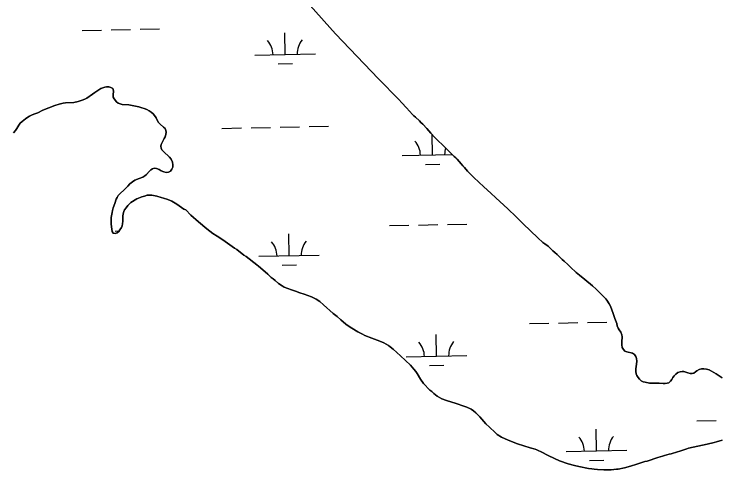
# Model space of a CAD drawing. Extents: x 3989314 to 4027622, y 243956 to 270014.
# Drawn here: x 4006487 to 4007655, y 251765 to 252518 of the extents above; entities that cross this region are included whole.
import ezdxf

# ---------------------------------------------------------------- set-up
doc = ezdxf.new("R2010")
doc.units = 0
for name, color, linetype in [('V-RIVR-EDGE', 7, 'Continuous'), ('V-TOPO-SHOR', 7, 'Continuous'), ('V-WETL-SWMP', 7, 'Continuous')]:
    doc.layers.add(name, color=color, linetype=linetype)

msp = doc.modelspace()

# ---------------------------------------------------------------- linework, layer by layer
at = {"layer": 'V-RIVR-EDGE'}
for points in [[(4006486.3, 252322.3), (4006489.6, 252325.9), (4006491.9, 252329.3), (4006495, 252335.2), (4006497.4, 252338.1), (4006500.6, 252341.3), (4006506.3, 252345.7), (4006509.8, 252348.2), (4006512.6, 252349.8), (4006516, 252351.7), (4006519.7, 252353.1), (4006523, 252354.1), (4006526.3, 252355.5), (4006534.9, 252360), (4006554.4, 252367.5), (4006561.9, 252369.8), (4006568.2, 252371.2), (4006572, 252371.8), (4006585.9, 252372.5), (4006593.3, 252374.1), (4006599.7, 252376.3), (4006604, 252378.1), (4006607.4, 252379.8), (4006616.9, 252386.2), (4006620.6, 252389), (4006627.4, 252393.4), (4006630.9, 252395.4), (4006637.3, 252397.7), (4006640.3, 252398.4), (4006644, 252398.3), (4006647.3, 252397.2), (4006650.3, 252395.3), (4006651.6, 252391.8), (4006650.9, 252384.6), (4006651.2, 252381.3), (4006652.5, 252378.6), (4006656.4, 252373.3), (4006659.1, 252371.1), (4006662.4, 252370.2), (4006666, 252369.4), (4006676.9, 252368.6), (4006685.2, 252367.1), (4006693.8, 252365.1), (4006698.7, 252363.8), (4006702.2, 252362.5)], [(4006702.2, 252362.5), (4006706.7, 252360.7), (4006710.9, 252358.6), (4006713.8, 252356.5), (4006717.1, 252353.7), (4006719.6, 252351), (4006722.3, 252347.2), (4006723.9, 252343.4), (4006726.2, 252339.6), (4006728.8, 252336.4), (4006734.5, 252331.9), (4006737, 252329.3), (4006738.3, 252326.4), (4006738.7, 252323.4), (4006738.4, 252319.3), (4006737.1, 252315.8), (4006735.7, 252313.1), (4006732, 252306.6), (4006730.5, 252303.2), (4006730, 252300.2), (4006730.5, 252297), (4006731.7, 252294.3), (4006733.7, 252291.8), (4006736.3, 252289.2), (4006741.9, 252284.5), (4006744.3, 252282.3), (4006746.9, 252278.7), (4006749.1, 252274), (4006750, 252269.4), (4006749.6, 252265.7), (4006748.4, 252262.1), (4006745.8, 252258.8), (4006742.5, 252257.2), (4006738.9, 252256.7), (4006734.9, 252257.6), (4006730.3, 252259.7), (4006726.9, 252261.7), (4006722.5, 252263.5), (4006719, 252264.1), (4006716.1, 252262.9), (4006713.4, 252260.9), (4006710.8, 252258.4), (4006706.2, 252253.3), (4006703.4, 252251.1), (4006700.1, 252249.1), (4006694, 252246.8), (4006687, 252243.9), (4006682.8, 252241.2), (4006678.8, 252237.8), (4006675.1, 252234.2), (4006669.9, 252228.4)], [(4007151.1, 252348), (4007148.4, 252350.2), (4007146.2, 252352.6)], [(4007169.9, 252329.4), (4007163.1, 252336.7), (4007160.2, 252339.4), (4007157.8, 252342), (4007151.1, 252348)], [(4007169.9, 252329.4), (4007163.1, 252336.7), (4007160.2, 252339.4), (4007157.8, 252342), (4007151.1, 252348)], [(4007624, 251932), (4007620.4, 251931.2), (4007616.8, 251929.1), (4007614.3, 251927.2), (4007611.7, 251925.1), (4007608.6, 251924.4), (4007605.5, 251924.7), (4007601.8, 251925.6), (4007598.5, 251926.8), (4007595.3, 251927.6), (4007592.1, 251928), (4007588.9, 251927.3), (4007585.4, 251926), (4007581.6, 251923.3), (4007578.8, 251920.8), (4007576.7, 251918), (4007575.4, 251914.9), (4007573.2, 251911.8), (4007570.3, 251909.4), (4007567.3, 251908.4), (4007564, 251908.1), (4007560.6, 251908.1), (4007554.1, 251908.6), (4007550.1, 251908.8), (4007538.4, 251908.6), (4007530.9, 251910.1), (4007527.7, 251911), (4007524.5, 251912.7), (4007521.9, 251915), (4007519.4, 251918), (4007517.5, 251921.1), (4007516.2, 251924), (4007515.5, 251928), (4007515.5, 251932), (4007516.8, 251940.2), (4007517.1, 251945.1), (4007517, 251949.4), (4007515.8, 251952.9), (4007513.7, 251956.2), (4007510.4, 251958.1), (4007500.7, 251960.4), (4007497.6, 251961.7), (4007495.2, 251964.1), (4007493.3, 251967.8), (4007492.5, 251971.8), (4007492.6, 251976.7), (4007493, 251985.3), (4007492.5, 251988.7), (4007490.9, 251993), (4007488.3, 251996.8), (4007486.3, 251999.5), (4007484.7, 252003.5), (4007484, 252007.3), (4007481, 252015.4), (4007478.3, 252023.7), (4007473.5, 252035.8), (4007471.4, 252039.5), (4007467.6, 252045.5), (4007466.1, 252048.2), (4007449.8, 252063.9), (4007443.7, 252069.6), (4007431.4, 252079.8), (4007422.2, 252086.8), (4007417.1, 252091.5), (4007414.6, 252093.5), (4007409.7, 252097.9), (4007403, 252104.7), (4007397.2, 252110), (4007393.9, 252112.8), (4007385.4, 252121.2), (4007381.7, 252124.4), (4007378.6, 252127.4), (4007376.1, 252129.5), (4007370.4, 252135), (4007365.3, 252138.9), (4007361.9, 252141.2), (4007353.3, 252148.9), (4007329.5, 252171.7), (4007314.3, 252187), (4007307.1, 252193.4), (4007303.7, 252196.7), (4007284, 252214.8), (4007275.7, 252222.6), (4007264.3, 252232.8), (4007247.9, 252248.3), (4007237.4, 252259.1), (4007232.1, 252265.1), (4007229.7, 252267.6), (4007226.7, 252271.3), (4007220, 252278.8), (4007217.7, 252281.1), (4007215.3, 252283.1), (4007212.6, 252286), (4007206.5, 252292.2), (4007203.4, 252294.8), (4007201.3, 252297.2), (4007198.1, 252300), (4007186.2, 252311.5), (4007183.1, 252314.6), (4007176.4, 252322), (4007169.9, 252329.4)], [(4006669.9, 252228.4), (4006662, 252221.5), (4006659.6, 252219), (4006657.6, 252215.7), (4006656.2, 252212.7), (4006653.6, 252205.7), (4006651.2, 252198.5), (4006649.9, 252193.7), (4006649.2, 252190.7), (4006647.9, 252182.5), (4006647.6, 252179), (4006647.7, 252171.7), (4006648.1, 252167.2), (4006648.7, 252163), (4006649.7, 252159), (4006651.1, 252156.3), (4006654.5, 252155.9), (4006657.7, 252157), (4006660.3, 252159.2), (4006662.3, 252161.8), (4006664.6, 252165.6), (4006665.8, 252168.4), (4006666.6, 252172), (4006667, 252176.1), (4006667, 252184.4), (4006667.7, 252188.4), (4006668.7, 252192.1), (4006669.8, 252195.1), (4006672.4, 252198.6), (4006675.6, 252202.3), (4006677.8, 252204.5), (4006680.5, 252207), (4006690.1, 252213.3), (4006698.7, 252216.6), (4006703, 252217.9), (4006707.3, 252219.1), (4006712, 252219.4), (4006715.2, 252219.4), (4006723.3, 252217.5), (4006730.6, 252215.7), (4006734.6, 252214.5), (4006741.6, 252212), (4006748.4, 252209.4), (4006756.2, 252204.5), (4006768.1, 252196.2), (4006771.1, 252194.8), (4006779.8, 252186.3), (4006792.2, 252175), (4006805.8, 252163.4), (4006816.1, 252156.2), (4006823.3, 252151.7), (4006832.5, 252145.5), (4006843.9, 252137.1), (4006851.9, 252131.6), (4006855.4, 252129.6), (4006867.4, 252120.2), (4006871, 252117.8), (4006888.6, 252104.3), (4006891.5, 252101.7), (4006895, 252099), (4006906.8, 252088.5), (4006909.8, 252086.2), (4006912.7, 252083.4), (4006915.5, 252081.2), (4006918.8, 252078.2), (4006924.7, 252073.5), (4006930.8, 252069.4), (4006934.2, 252067.5), (4006945.8, 252062.8), (4006952.7, 252060.5), (4006959.9, 252057.9), (4006967.3, 252055.6), (4006979.2, 252051.2), (4006986.9, 252047.5), (4006992.8, 252043.3), (4006999.1, 252038.2), (4007015.1, 252023.9), (4007021.5, 252018.8), (4007027.5, 252013.5), (4007036.1, 252006.2), (4007039.7, 252003.5), (4007046, 251999.4), (4007055.9, 251993.3), (4007060.2, 251991.2), (4007063.4, 251989.4), (4007067.4, 251987.4), (4007079.1, 251982.8), (4007092.4, 251978.1), (4007098.8, 251975.1), (4007106.5, 251970.9), (4007109.4, 251968.9), (4007114.1, 251964.5), (4007126.4, 251953.9), (4007142.8, 251938.3), (4007148.6, 251931.8), (4007151.5, 251927.8), (4007153.8, 251924.5), (4007159.2, 251915.2), (4007164.4, 251907.9), (4007175, 251897.1), (4007178.1, 251894.7)], [(4007658.6, 251917.3), (4007648.8, 251924.2), (4007641, 251928.6), (4007636.9, 251930.4), (4007632.4, 251931.7), (4007627.9, 251932.4), (4007624, 251932)], [(4007178.1, 251894.7), (4007181.3, 251891.7), (4007186.9, 251887.2), (4007191, 251884.9), (4007194.8, 251882.9), (4007202.5, 251879.9), (4007218.7, 251874.8), (4007231.3, 251870.7), (4007236.2, 251868.8), (4007243.1, 251865.7), (4007247.4, 251862.8), (4007251.2, 251859.4), (4007257.5, 251853.2), (4007267.3, 251841.5), (4007273.4, 251835.6), (4007282.8, 251826.9), (4007286.5, 251823.8), (4007293.3, 251819.5), (4007304.6, 251814.4), (4007319.7, 251808.4), (4007340.7, 251801.5), (4007348.9, 251799.4), (4007352.1, 251798.2), (4007361, 251794.1), (4007368.6, 251790.2), (4007371.8, 251788.3), (4007389.4, 251780.3), (4007403.7, 251775.4), (4007414.4, 251772.4), (4007421.4, 251771.1), (4007437.6, 251767.5), (4007443.1, 251766.8), (4007447, 251766.2), (4007452, 251765.7), (4007462.7, 251765.3), (4007471.2, 251765.4), (4007475.1, 251765.5), (4007483.6, 251766.4), (4007486.7, 251766.5), (4007496.8, 251768.7), (4007506.9, 251771.4), (4007517.2, 251774.7), (4007520.8, 251775.6), (4007527.1, 251777.9), (4007530.3, 251779), (4007534.3, 251779.8), (4007552.1, 251785.6), (4007559.7, 251787.7), (4007563.1, 251788.9), (4007571, 251791), (4007574, 251792), (4007584.5, 251795), (4007588.3, 251796.3), (4007600.2, 251799.9), (4007603, 251800.9), (4007633.9, 251808), (4007645.2, 251810.4), (4007649.3, 251811.5), (4007658.7, 251814.5)]]:
    msp.add_lwpolyline(points, dxfattribs=at)
at = {"layer": 'V-TOPO-SHOR'}
msp.add_lwpolyline([(4006474.4, 253189.8), (4006497.5, 253149.1), (4006520.1, 253107.8), (4006538.4, 253078.5), (4006561.5, 253046.1), (4006583, 253015.3), (4006595.9, 252995.9), (4006621.1, 252963.7), (4006637.2, 252944.4), (4006664.2, 252914.2), (4006701, 252870.7), (4006744.6, 252820.5), (4006792.1, 252763), (4006803.3, 252747.4), (4006852.1, 252681.6), (4006914.2, 252609.1), (4006976.7, 252532.6), (4007018.9, 252485.7), (4007089.9, 252411.4), (4007123.7, 252377.5), (4007128.8, 252372.1), (4007136.2, 252363.5), (4007146.2, 252352.6)], dxfattribs=at)
at = {"layer": 'V-WETL-SWMP'}
for p, q in [((4006599.8, 252491.6), (4006631.8, 252492.2)), ((4006647.8, 252492.6), (4006679.8, 252493.2)), ((4006695.8, 252493.5), (4006727.8, 252494.1)), ((4006935.5, 252451.8), (4006934.8, 252487.8)), ((4006885.5, 252450.8), (4006985.5, 252452.8)), ((4006923.8, 252436.2), (4006947.8, 252436.7)), ((4006975.1, 252332.5), (4007007.1, 252333.2)), ((4006831.1, 252329.7), (4006863.1, 252330.3)), ((4006879.1, 252330.6), (4006911.1, 252331.3)), ((4006927.1, 252331.6), (4006959.1, 252332.2)), ((4007179.4, 252285.9), (4007178.7, 252319.5)), ((4007129.4, 252284.9), (4007212.1, 252286.5)), ((4007167.7, 252270.2), (4007191.7, 252270.7)), ((4007108.3, 252169), (4007140.3, 252169.6)), ((4007156.2, 252169.9), (4007188.2, 252170.6)), ((4007204.2, 252170.9), (4007236.2, 252171.5)), ((4006654.4, 252159.9), (4006661, 252160.1)), ((4006942.2, 252119.2), (4006941.4, 252155.2)), ((4006892.2, 252118.2), (4006992.1, 252120.2)), ((4006930.5, 252103.6), (4006954.5, 252104)), ((4007339.5, 252007.1), (4007371.5, 252007.7)), ((4007387.5, 252008), (4007419.5, 252008.7)), ((4007435.5, 252009), (4007467.5, 252009.6)), ((4007186, 251953.2), (4007185.3, 251989.2)), ((4007136, 251952.3), (4007236, 251954.2)), ((4007174.3, 251937.6), (4007198.3, 251938.1)), ((4007616.7, 251846.4), (4007648.7, 251847)), ((4007450.6, 251796.6), (4007449.9, 251832.6)), ((4007400.6, 251795.6), (4007500.6, 251797.6)), ((4007438.9, 251781), (4007462.9, 251781.4))]:
    msp.add_line(p, q, dxfattribs=at)
for points in [[(4006976.7, 252532.6), (4007018.9, 252485.7), (4007089.9, 252411.4), (4007123.7, 252377.5), (4007128.8, 252372.1), (4007136.2, 252363.5), (4007146.2, 252352.6), (4007148.4, 252350.2), (4007151.1, 252348), (4007157.8, 252342), (4007160.2, 252339.4), (4007163.1, 252336.7), (4007169.9, 252329.4), (4007176.4, 252322), (4007183.1, 252314.6), (4007186.2, 252311.5), (4007198.1, 252300), (4007201.3, 252297.2), (4007203.4, 252294.8), (4007206.5, 252292.2), (4007212.6, 252286), (4007215.3, 252283.1), (4007217.7, 252281.1), (4007220, 252278.8), (4007226.7, 252271.3), (4007229.7, 252267.6), (4007232.1, 252265.1), (4007237.4, 252259.1), (4007247.9, 252248.3), (4007264.3, 252232.8), (4007275.7, 252222.6), (4007284, 252214.8), (4007303.7, 252196.7), (4007307.1, 252193.4), (4007314.3, 252187), (4007329.5, 252171.7), (4007353.3, 252148.9), (4007361.9, 252141.2), (4007365.3, 252138.9), (4007370.4, 252135), (4007376.1, 252129.5), (4007378.6, 252127.4), (4007381.7, 252124.4), (4007385.4, 252121.2), (4007393.9, 252112.8), (4007397.2, 252110), (4007403, 252104.7), (4007409.7, 252097.9), (4007414.6, 252093.5), (4007417.1, 252091.5), (4007422.2, 252086.8), (4007431.4, 252079.8), (4007443.7, 252069.6), (4007449.8, 252063.9), (4007466.1, 252048.2), (4007467.6, 252045.5), (4007471.4, 252039.5), (4007473.5, 252035.8), (4007478.3, 252023.7), (4007481, 252015.4), (4007484, 252007.3), (4007484.7, 252003.5), (4007486.3, 251999.5), (4007488.3, 251996.8), (4007490.9, 251993), (4007492.5, 251988.7), (4007493, 251985.3), (4007492.6, 251976.7), (4007492.5, 251971.8), (4007493.3, 251967.8), (4007495.2, 251964.1), (4007497.6, 251961.7), (4007500.7, 251960.4), (4007510.4, 251958.1), (4007513.7, 251956.2), (4007515.8, 251952.9), (4007517, 251949.4), (4007517.1, 251945.1), (4007516.8, 251940.2), (4007515.5, 251932), (4007515.5, 251928), (4007516.2, 251924), (4007517.5, 251921.1)], [(4006677.8, 252204.5), (4006675.6, 252202.3), (4006672.4, 252198.6), (4006669.8, 252195.1), (4006668.7, 252192.1), (4006667.7, 252188.4), (4006667, 252184.4), (4006667, 252176.1), (4006666.6, 252172), (4006665.8, 252168.4), (4006664.6, 252165.6), (4006662.3, 252161.8), (4006660.3, 252159.2), (4006657.7, 252157), (4006654.5, 252155.9), (4006651.1, 252156.3), (4006649.7, 252159), (4006648.7, 252163), (4006648.1, 252167.2), (4006647.7, 252171.7), (4006647.6, 252179), (4006647.9, 252182.5), (4006649.2, 252190.7), (4006649.9, 252193.7), (4006651.2, 252198.5), (4006653.6, 252205.7), (4006656.2, 252212.7), (4006657.6, 252215.7), (4006659.6, 252219), (4006662, 252221.5), (4006669.9, 252228.4), (4006675.1, 252234.2), (4006678.8, 252237.8), (4006682.8, 252241.2), (4006687, 252243.9), (4006694, 252246.8), (4006700.1, 252249.1), (4006703.4, 252251.1), (4006706.2, 252253.3), (4006710.8, 252258.4), (4006713.4, 252260.9), (4006716.1, 252262.9), (4006719, 252264.1), (4006722.5, 252263.5), (4006726.9, 252261.7), (4006730.3, 252259.7), (4006734.9, 252257.6), (4006738.9, 252256.7), (4006742.5, 252257.2), (4006745.8, 252258.8), (4006748.4, 252262.1), (4006749.6, 252265.7), (4006750, 252269.4), (4006749.1, 252274), (4006746.9, 252278.7), (4006744.3, 252282.3), (4006741.9, 252284.5), (4006736.3, 252289.2), (4006733.7, 252291.8), (4006731.7, 252294.3), (4006730.5, 252297), (4006730, 252300.2), (4006730.5, 252303.2), (4006732, 252306.6), (4006735.7, 252313.1), (4006737.1, 252315.8), (4006738.4, 252319.3), (4006738.7, 252323.4), (4006738.3, 252326.4), (4006737, 252329.3), (4006734.5, 252331.9), (4006728.8, 252336.4), (4006726.2, 252339.6), (4006723.9, 252343.4), (4006722.3, 252347.2), (4006719.6, 252351), (4006717.1, 252353.7), (4006713.8, 252356.5), (4006710.9, 252358.6), (4006706.7, 252360.7), (4006702.2, 252362.5), (4006698.7, 252363.8), (4006693.8, 252365.1), (4006685.2, 252367.1), (4006676.9, 252368.6), (4006666, 252369.4), (4006662.4, 252370.2), (4006659.1, 252371.1), (4006656.4, 252373.3), (4006652.5, 252378.6), (4006651.2, 252381.3), (4006650.9, 252384.6), (4006651.6, 252391.8), (4006650.4, 252395.3), (4006647.3, 252397.2), (4006644, 252398.3), (4006640.3, 252398.4), (4006637.3, 252397.7), (4006630.9, 252395.4), (4006627.4, 252393.4), (4006620.6, 252389)], [(4006620.6, 252389), (4006616.9, 252386.2), (4006607.4, 252379.8), (4006604, 252378.1), (4006599.6, 252376.3), (4006593.3, 252374.1), (4006585.9, 252372.5), (4006572, 252371.8), (4006568.2, 252371.2), (4006561.9, 252369.8), (4006554.4, 252367.5), (4006534.9, 252360), (4006526.3, 252355.5), (4006523, 252354.1), (4006519.7, 252353.1), (4006516, 252351.7), (4006512.6, 252349.8), (4006509.8, 252348.2), (4006506.3, 252345.7), (4006500.6, 252341.3), (4006497.4, 252338.1), (4006495, 252335.2), (4006491.9, 252329.3), (4006489.6, 252325.9), (4006486.3, 252322.3)], [(4007437.6, 251767.5), (4007421.4, 251771.1), (4007414.4, 251772.4), (4007403.7, 251775.4), (4007389.4, 251780.3), (4007371.8, 251788.3), (4007368.6, 251790.2), (4007361, 251794.1), (4007352.1, 251798.2), (4007348.9, 251799.4), (4007340.7, 251801.5), (4007319.7, 251808.4), (4007304.6, 251814.4), (4007293.3, 251819.5), (4007286.5, 251823.8), (4007282.8, 251826.9), (4007273.4, 251835.6), (4007267.3, 251841.5), (4007257.5, 251853.2), (4007251.2, 251859.4), (4007247.4, 251862.8), (4007243.1, 251865.7), (4007236.2, 251868.8), (4007231.3, 251870.7), (4007218.7, 251874.8), (4007202.5, 251879.9), (4007194.8, 251882.9), (4007191, 251884.9), (4007186.9, 251887.2), (4007181.3, 251891.7), (4007178.1, 251894.7), (4007175, 251897.1), (4007164.4, 251907.9), (4007159.2, 251915.2), (4007153.8, 251924.5), (4007151.5, 251927.8), (4007148.6, 251931.8), (4007142.8, 251938.3), (4007126.4, 251953.9), (4007114.1, 251964.5), (4007109.4, 251968.9), (4007106.5, 251970.9), (4007098.8, 251975.1), (4007092.4, 251978.1), (4007079.1, 251982.8), (4007067.4, 251987.4), (4007063.4, 251989.4), (4007060.2, 251991.2), (4007055.9, 251993.3), (4007046, 251999.4), (4007039.7, 252003.5), (4007036.1, 252006.2), (4007027.5, 252013.5), (4007021.5, 252018.8), (4007015.1, 252023.9), (4006999.1, 252038.2), (4006992.8, 252043.3), (4006986.9, 252047.5), (4006979.2, 252051.2), (4006967.3, 252055.6), (4006959.9, 252057.9), (4006952.7, 252060.5), (4006945.8, 252062.8), (4006934.2, 252067.5), (4006930.8, 252069.4), (4006924.7, 252073.5), (4006918.8, 252078.2), (4006915.5, 252081.2), (4006912.7, 252083.4), (4006909.8, 252086.2), (4006906.8, 252088.5), (4006895, 252099), (4006891.5, 252101.7), (4006888.6, 252104.3), (4006871, 252117.8), (4006867.4, 252120.2), (4006855.4, 252129.6), (4006851.9, 252131.6), (4006843.9, 252137.1), (4006832.5, 252145.5), (4006823.3, 252151.7), (4006816.1, 252156.2), (4006805.8, 252163.4), (4006792.2, 252175), (4006779.8, 252186.3), (4006771.1, 252194.8), (4006768.1, 252196.2), (4006756.2, 252204.5), (4006748.4, 252209.4), (4006741.6, 252212), (4006734.6, 252214.5), (4006730.6, 252215.7), (4006723.3, 252217.5), (4006715.2, 252219.4), (4006712, 252219.4), (4006707.3, 252219.1), (4006703, 252217.9), (4006698.7, 252216.6), (4006690.1, 252213.3), (4006680.5, 252207.1), (4006677.8, 252204.5)], [(4007517.5, 251921.1), (4007519.4, 251918), (4007521.9, 251915), (4007524.5, 251912.7), (4007527.7, 251911), (4007530.9, 251910.1), (4007538.4, 251908.6), (4007550.1, 251908.8), (4007554.1, 251908.6), (4007560.6, 251908.1), (4007564, 251908.1), (4007567.3, 251908.4), (4007570.3, 251909.4), (4007573.2, 251911.8), (4007575.4, 251914.9), (4007576.7, 251918), (4007578.8, 251920.8), (4007581.6, 251923.3), (4007585.4, 251926), (4007588.9, 251927.3), (4007592.1, 251928), (4007595.3, 251927.6), (4007598.5, 251926.8), (4007601.8, 251925.6), (4007605.5, 251924.7), (4007608.6, 251924.4), (4007611.7, 251925.1), (4007614.3, 251927.2), (4007616.8, 251929.1), (4007620.4, 251931.2), (4007624, 251932), (4007627.9, 251932.4), (4007632.4, 251931.7), (4007636.9, 251930.4), (4007641, 251928.6), (4007648.8, 251924.2), (4007658.6, 251917.3)], [(4007658.7, 251814.5), (4007649.3, 251811.5), (4007645.2, 251810.4), (4007633.9, 251808), (4007603, 251800.9), (4007600.2, 251799.9), (4007588.3, 251796.3), (4007584.5, 251795), (4007574, 251792), (4007571, 251791), (4007563.1, 251788.9), (4007559.7, 251787.7), (4007552.1, 251785.6), (4007534.3, 251779.8), (4007530.3, 251779), (4007527.1, 251777.9), (4007520.8, 251775.6), (4007517.2, 251774.7), (4007506.9, 251771.4), (4007496.8, 251768.7), (4007486.7, 251766.5), (4007483.6, 251766.4), (4007475.1, 251765.5), (4007471.2, 251765.4), (4007462.7, 251765.3), (4007452, 251765.7), (4007447, 251766.2), (4007443.1, 251766.8), (4007437.6, 251767.5)]]:
    msp.add_lwpolyline(points, dxfattribs=at)
for centre, start, end in [((4006880.3, 252451.2), 0.3699, 41.9135), ((4006990.7, 252453.4), 140.3699, 181.9135), ((4007124.1, 252285.2), 0.3699, 41.9135), ((4007234.6, 252287.4), 163.3241, 181.9135), ((4006886.9, 252118.6), 0.3699, 41.9135), ((4006997.4, 252120.8), 140.3699, 181.9135), ((4007130.7, 251952.6), 0.3699, 41.9135), ((4007241.2, 251954.8), 140.3699, 181.9135), ((4007395.3, 251796), 0.3699, 41.9135), ((4007505.8, 251798.2), 140.3699, 181.9135)]:
    msp.add_arc(centre, 35.2, start, end, dxfattribs=at)

doc.saveas('drawing.dxf')
